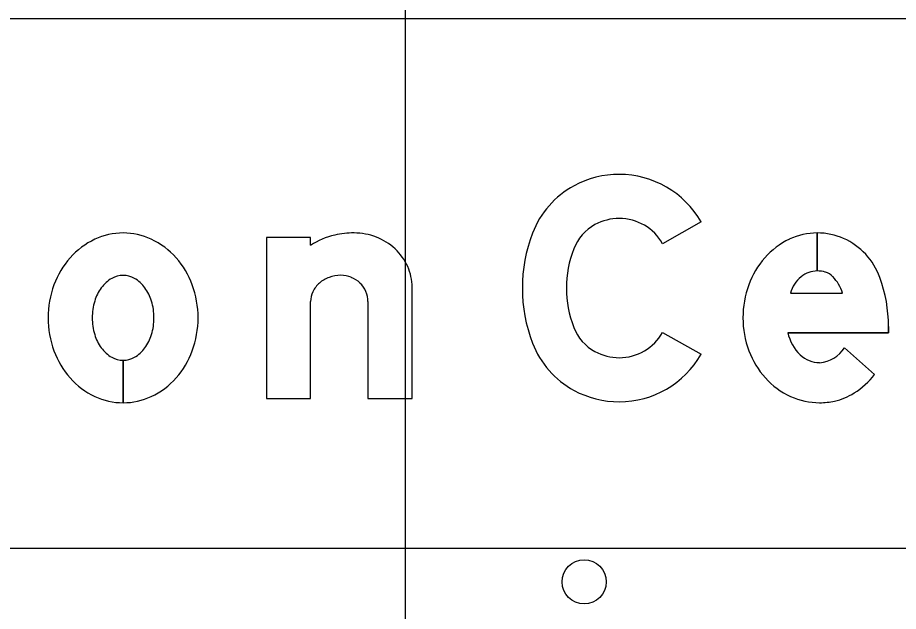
# Model space of a CAD drawing. Extents: x 2193008 to 2198143, y 1236112 to 1237864.
# Drawn here: x 2195973.243 to 2195976.567, y 1237192.867 to 1237195.109 of the extents above; entities that cross this region are included whole.
import ezdxf

# ---------------------------------------------------------------- set-up
doc = ezdxf.new("R2010")
doc.units = 0
for name, color, linetype in [('GSBWFILL', 7, 'Continuous'), ('GSCOLORFILL', 7, 'Continuous'), ('GSOUTLINE', 7, 'Continuous'), ('M-ROADS', 7, 'Continuous')]:
    doc.layers.add(name, color=color, linetype=linetype)

msp = doc.modelspace()

# ---------------------------------------------------------------- linework, layer by layer
at = {"layer": 'GSBWFILL'}
for p, q in [((2195976.2611, 1237194.296), (2195976.2611, 1237194.1524)), ((2195976.2612, 1237194.1524), (2195976.2612, 1237194.296)), ((2195976.1596, 1237194.069), (2195976.3568, 1237194.069)), ((2195974.5653, 1237194.0367), (2195974.5653, 1237193.6716)), ((2195976.3634, 1237193.8627), (2195976.4774, 1237193.7618)), ((2195973.6412, 1237193.8152), (2195973.6412, 1237193.655)), ((2195973.6413, 1237193.655), (2195973.6413, 1237193.8152))]:
    msp.add_line(p, q, dxfattribs=at)
for points in [[(2195975.8224, 1237194.3375), (2195975.6775, 1237194.2554)], [(2195974.3489, 1237194.2493), (2195974.3489, 1237194.2793), (2195974.1824, 1237194.2793), (2195974.1824, 1237193.6716), (2195974.3489, 1237193.6716), (2195974.3489, 1237194.0367)], [(2195974.5653, 1237193.6716), (2195974.7318, 1237193.6716), (2195974.7318, 1237194.0915)], [(2195976.53, 1237193.9429), (2195976.53, 1237193.9191), (2195976.1501, 1237193.9191)], [(2195975.6775, 1237193.9203), (2195975.8224, 1237193.8382)]]:
    msp.add_lwpolyline(points, dxfattribs=at)
msp.add_circle((2195975.3812, 1237192.9786), 0.0833, dxfattribs=at)
for centre, major_axis, start_param, end_param in [((2195975.514, 1237194.1575), (0, 0.3598), 0, 0.495249), ((2195975.514, 1237194.1627), (0, 0.3545), 5.228016, 6.283185), ((2195975.5052, 1237194.1737), (0, 0.3413), 0.495249, 1.205818), ((2195975.5052, 1237194.1737), (0, 0.1748), 0.495249, 1.205818), ((2195975.514, 1237194.1575), (0, 0.1933), 0, 0.495249), ((2195975.514, 1237194.1627), (0, 0.188), 5.228016, 6.283185), ((2195973.6412, 1237194.0451), (0, 0.2509), 0, 0.438571), ((2195973.6412, 1237194.0451), (0, 0.2509), 5.844614, 6.283185), ((2195974.5128, 1237193.963), (0, 0.333), 0, 0.219986), ((2195974.5128, 1237194.0616), (0, 0.2344), 5.914285, 6.283185), ((2195975.7298, 1237194.0879), (0, 0.5818), 1.205818, 1.935775), ((2195976.2611, 1237194.0494), (0, 0.2466), 0, 0.44196), ((2195976.2611, 1237194.0494), (0, 0.2466), 5.868518, 6.283016), ((2195973.6571, 1237194.0114), (0, 0.2881), 0.438571, 0.847388), ((2195973.6254, 1237194.0114), (0, 0.2881), 5.435798, 5.844614), ((2195974.5099, 1237193.9964), (0, 0.2998), 0.235088, 0.567132), ((2195974.5184, 1237194.0762), (0, 0.2187), 5.532258, 5.914285), ((2195976.2781, 1237194.0136), (0, 0.2862), 0.44196, 0.851746), ((2195976.2549, 1237194.0396), (0, 0.2581), 5.061282, 5.861635), ((2195974.5271, 1237194.0855), (0, 0.206), 5.130076, 5.532258), ((2195975.7298, 1237194.0879), (0, 0.4153), 1.205818, 1.935775), ((2195973.6817, 1237193.9896), (0, 0.321), 0.847388, 1.220117), ((2195973.6008, 1237193.9896), (0, 0.321), 5.063069, 5.435798), ((2195976.3045, 1237193.9905), (0, 0.3213), 0.851746, 1.222943), ((2195974.5407, 1237194.0915), (0, 0.1912), 4.712389, 5.130076), ((2195973.6616, 1237194.0141), (0, 0.1271), 0.517724, 0.942), ((2195973.6412, 1237194.0498), (0, 0.086), 0, 0.517724), ((2195973.6412, 1237194.0498), (0, 0.086), 5.765461, 6.283185), ((2195973.6209, 1237194.0141), (0, 0.1271), 5.341185, 5.765461), ((2195974.4575, 1237194.0205), (0, 0.1146), 0.345704, 0.715718), ((2195974.4631, 1237194.005), (0, 0.1311), 0, 0.345704), ((2195974.4631, 1237194.0309), (0, 0.1052), 5.900624, 6.283185), ((2195974.4642, 1237194.0337), (0, 0.1021), 5.51227, 5.900624), ((2195976.2847, 1237194.0309), (0, 0.1308), 0.703138, 1.275447), ((2195976.2611, 1237194.0559), (0, 0.0965), 0, 0.684319), ((2195976.2611, 1237194.0405), (0, 0.1119), 6.008019, 6.282813), ((2195976.2746, 1237194.0881), (0, 0.0624), 5.468651, 6.008019), ((2195976.2001, 1237194.0179), (0, 0.1648), 5.027692, 5.468651), ((2195975.9889, 1237193.9429), (0, 0.5411), 4.712389, 5.061282), ((2195973.7204, 1237193.9755), (0, 0.3622), 1.220117, 1.570796), ((2195973.5621, 1237193.9755), (0, 0.3622), 4.712389, 5.063069), ((2195974.4489, 1237194.0304), (0, 0.1015), 0.715718, 1.126231), ((2195974.466, 1237194.0356), (0, 0.0995), 5.115435, 5.51227), ((2195976.3459, 1237193.9755), (0, 0.3653), 1.222943, 1.570796), ((2195973.6937, 1237193.9907), (0, 0.1667), 0.942, 1.278197), ((2195973.5888, 1237193.9907), (0, 0.1667), 5.004989, 5.341185), ((2195974.4356, 1237194.0367), (0, 0.0867), 1.126231, 1.570796), ((2195974.4688, 1237194.0367), (0, 0.0965), 4.712389, 5.115435), ((2195973.7443, 1237193.9755), (0, 0.2196), 1.278197, 1.570796), ((2195973.5382, 1237193.9755), (0, 0.2196), 4.712389, 5.004989), ((2195973.7204, 1237193.9755), (0, 0.3622), 1.570796, 1.921476), ((2195973.7443, 1237193.9755), (0, 0.2196), 1.570796, 1.863396), ((2195973.5382, 1237193.9755), (0, 0.2196), 4.419789, 4.712389), ((2195973.5621, 1237193.9755), (0, 0.3622), 4.361709, 4.712389), ((2195976.335, 1237193.9755), (0, 0.3544), 1.570796, 1.928626), ((2195975.5052, 1237194.002), (0, 0.1748), 1.935775, 2.646344), ((2195973.6937, 1237193.9602), (0, 0.1667), 1.863396, 2.199593), ((2195973.5888, 1237193.9602), (0, 0.1667), 4.083593, 4.419789), ((2195975.514, 1237194.013), (0, 0.188), 3.141593, 4.196762), ((2195976.31, 1237193.9544), (0, 0.1638), 1.788032, 2.378697), ((2195973.6616, 1237193.9369), (0, 0.1271), 2.199593, 2.623869), ((2195973.6209, 1237193.9369), (0, 0.1271), 3.659317, 4.083593), ((2195975.5052, 1237194.002), (0, 0.3413), 1.935775, 2.646344), ((2195976.2618, 1237193.9255), (0, 0.1195), 3.209537, 4.158837), ((2195973.6817, 1237193.9613), (0, 0.321), 1.921476, 2.294205), ((2195973.6412, 1237193.9012), (0, 0.086), 2.623869, 3.141593), ((2195973.6412, 1237193.9012), (0, 0.086), 3.142077, 3.659317), ((2195973.6008, 1237193.9613), (0, 0.321), 3.98898, 4.361709), ((2195975.514, 1237194.0183), (0, 0.1933), 2.646344, 3.141593), ((2195975.514, 1237194.013), (0, 0.3545), 3.141593, 4.196762), ((2195976.3032, 1237193.9636), (0, 0.3205), 1.928626, 2.305123), ((2195976.2714, 1237193.9147), (0, 0.1083), 2.383204, 3.128268), ((2195976.2334, 1237193.953), (0, 0.31), 3.710413, 4.047817), ((2195973.6571, 1237193.9396), (0, 0.2881), 2.294205, 2.703022), ((2195973.6254, 1237193.9396), (0, 0.2881), 3.580164, 3.98898), ((2195976.2829, 1237193.9453), (0, 0.2932), 2.305123, 2.711411), ((2195975.514, 1237194.0183), (0, 0.3598), 2.646344, 3.141593), ((2195976.277, 1237193.8847), (0, 0.2289), 3.35931, 3.710413), ((2195973.6412, 1237193.9058), (0, 0.2509), 2.703022, 3.141593), ((2195973.6412, 1237193.9058), (0, 0.2509), 3.141759, 3.580164), ((2195976.2699, 1237193.9169), (0, 0.2619), 2.711411, 3.141593), ((2195976.2699, 1237193.9169), (0, 0.2619), 3.141593, 3.35931)]:
    msp.add_ellipse(centre, major_axis=major_axis, ratio=0.999998, start_param=start_param, end_param=end_param, dxfattribs=at)
at = {"layer": 'GSCOLORFILL'}
for p, q in [((2195976.2611, 1237194.296), (2195976.2611, 1237194.1524)), ((2195976.2612, 1237194.1524), (2195976.2612, 1237194.296)), ((2195976.1596, 1237194.069), (2195976.3568, 1237194.069)), ((2195974.5653, 1237194.0367), (2195974.5653, 1237193.6716)), ((2195976.3634, 1237193.8627), (2195976.4774, 1237193.7618)), ((2195973.6412, 1237193.8152), (2195973.6412, 1237193.655)), ((2195973.6413, 1237193.655), (2195973.6413, 1237193.8152))]:
    msp.add_line(p, q, dxfattribs=at)
for points in [[(2195975.8224, 1237194.3375), (2195975.6775, 1237194.2554)], [(2195974.3489, 1237194.2493), (2195974.3489, 1237194.2793), (2195974.1824, 1237194.2793), (2195974.1824, 1237193.6716), (2195974.3489, 1237193.6716), (2195974.3489, 1237194.0367)], [(2195974.5653, 1237193.6716), (2195974.7318, 1237193.6716), (2195974.7318, 1237194.0915)], [(2195976.53, 1237193.9429), (2195976.53, 1237193.9191), (2195976.1501, 1237193.9191)], [(2195975.6775, 1237193.9203), (2195975.8224, 1237193.8382)]]:
    msp.add_lwpolyline(points, dxfattribs=at)
msp.add_circle((2195975.3812, 1237192.9786), 0.0833, dxfattribs=at)
for centre, major_axis, start_param, end_param in [((2195975.514, 1237194.1575), (0, 0.3598), 0, 0.495249), ((2195975.514, 1237194.1627), (0, 0.3545), 5.228016, 6.283185), ((2195975.5052, 1237194.1737), (0, 0.3413), 0.495249, 1.205818), ((2195975.5052, 1237194.1737), (0, 0.1748), 0.495249, 1.205818), ((2195975.514, 1237194.1575), (0, 0.1933), 0, 0.495249), ((2195975.514, 1237194.1627), (0, 0.188), 5.228016, 6.283185), ((2195973.6412, 1237194.0451), (0, 0.2509), 0, 0.438571), ((2195973.6412, 1237194.0451), (0, 0.2509), 5.844614, 6.283185), ((2195974.5128, 1237193.963), (0, 0.333), 0, 0.219986), ((2195974.5128, 1237194.0616), (0, 0.2344), 5.914285, 6.283185), ((2195975.7298, 1237194.0879), (0, 0.5818), 1.205818, 1.935775), ((2195976.2611, 1237194.0494), (0, 0.2466), 0, 0.44196), ((2195976.2611, 1237194.0494), (0, 0.2466), 5.868518, 6.283016), ((2195973.6571, 1237194.0114), (0, 0.2881), 0.438571, 0.847388), ((2195973.6254, 1237194.0114), (0, 0.2881), 5.435798, 5.844614), ((2195974.5099, 1237193.9964), (0, 0.2998), 0.235088, 0.567132), ((2195974.5184, 1237194.0762), (0, 0.2187), 5.532258, 5.914285), ((2195976.2781, 1237194.0136), (0, 0.2862), 0.44196, 0.851746), ((2195976.2549, 1237194.0396), (0, 0.2581), 5.061282, 5.861635), ((2195974.5271, 1237194.0855), (0, 0.206), 5.130076, 5.532258), ((2195975.7298, 1237194.0879), (0, 0.4153), 1.205818, 1.935775), ((2195973.6817, 1237193.9896), (0, 0.321), 0.847388, 1.220117), ((2195973.6008, 1237193.9896), (0, 0.321), 5.063069, 5.435798), ((2195976.3045, 1237193.9905), (0, 0.3213), 0.851746, 1.222943), ((2195974.5407, 1237194.0915), (0, 0.1912), 4.712389, 5.130076), ((2195973.6616, 1237194.0141), (0, 0.1271), 0.517724, 0.942), ((2195973.6412, 1237194.0498), (0, 0.086), 0, 0.517724), ((2195973.6412, 1237194.0498), (0, 0.086), 5.765461, 6.283185), ((2195973.6209, 1237194.0141), (0, 0.1271), 5.341185, 5.765461), ((2195974.4575, 1237194.0205), (0, 0.1146), 0.345704, 0.715718), ((2195974.4631, 1237194.005), (0, 0.1311), 0, 0.345704), ((2195974.4631, 1237194.0309), (0, 0.1052), 5.900624, 6.283185), ((2195974.4642, 1237194.0337), (0, 0.1021), 5.51227, 5.900624), ((2195976.2847, 1237194.0309), (0, 0.1308), 0.703138, 1.275447), ((2195976.2611, 1237194.0559), (0, 0.0965), 0, 0.684319), ((2195976.2611, 1237194.0405), (0, 0.1119), 6.008019, 6.282813), ((2195976.2746, 1237194.0881), (0, 0.0624), 5.468651, 6.008019), ((2195976.2001, 1237194.0179), (0, 0.1648), 5.027692, 5.468651), ((2195975.9889, 1237193.9429), (0, 0.5411), 4.712389, 5.061282), ((2195973.7204, 1237193.9755), (0, 0.3622), 1.220117, 1.570796), ((2195973.5621, 1237193.9755), (0, 0.3622), 4.712389, 5.063069), ((2195974.4489, 1237194.0304), (0, 0.1015), 0.715718, 1.126231), ((2195974.466, 1237194.0356), (0, 0.0995), 5.115435, 5.51227), ((2195976.3459, 1237193.9755), (0, 0.3653), 1.222943, 1.570796), ((2195973.6937, 1237193.9907), (0, 0.1667), 0.942, 1.278197), ((2195973.5888, 1237193.9907), (0, 0.1667), 5.004989, 5.341185), ((2195974.4356, 1237194.0367), (0, 0.0867), 1.126231, 1.570796), ((2195974.4688, 1237194.0367), (0, 0.0965), 4.712389, 5.115435), ((2195973.7443, 1237193.9755), (0, 0.2196), 1.278197, 1.570796), ((2195973.5382, 1237193.9755), (0, 0.2196), 4.712389, 5.004989), ((2195973.7204, 1237193.9755), (0, 0.3622), 1.570796, 1.921476), ((2195973.7443, 1237193.9755), (0, 0.2196), 1.570796, 1.863396), ((2195973.5382, 1237193.9755), (0, 0.2196), 4.419789, 4.712389), ((2195973.5621, 1237193.9755), (0, 0.3622), 4.361709, 4.712389), ((2195976.335, 1237193.9755), (0, 0.3544), 1.570796, 1.928626), ((2195975.5052, 1237194.002), (0, 0.1748), 1.935775, 2.646344), ((2195973.6937, 1237193.9602), (0, 0.1667), 1.863396, 2.199593), ((2195973.5888, 1237193.9602), (0, 0.1667), 4.083593, 4.419789), ((2195975.514, 1237194.013), (0, 0.188), 3.141593, 4.196762), ((2195976.31, 1237193.9544), (0, 0.1638), 1.788032, 2.378697), ((2195973.6616, 1237193.9369), (0, 0.1271), 2.199593, 2.623869), ((2195973.6209, 1237193.9369), (0, 0.1271), 3.659317, 4.083593), ((2195975.5052, 1237194.002), (0, 0.3413), 1.935775, 2.646344), ((2195976.2618, 1237193.9255), (0, 0.1195), 3.209537, 4.158837), ((2195973.6817, 1237193.9613), (0, 0.321), 1.921476, 2.294205), ((2195973.6412, 1237193.9012), (0, 0.086), 2.623869, 3.141593), ((2195973.6412, 1237193.9012), (0, 0.086), 3.142077, 3.659317), ((2195973.6008, 1237193.9613), (0, 0.321), 3.98898, 4.361709), ((2195975.514, 1237194.0183), (0, 0.1933), 2.646344, 3.141593), ((2195975.514, 1237194.013), (0, 0.3545), 3.141593, 4.196762), ((2195976.3032, 1237193.9636), (0, 0.3205), 1.928626, 2.305123), ((2195976.2714, 1237193.9147), (0, 0.1083), 2.383204, 3.128268), ((2195976.2334, 1237193.953), (0, 0.31), 3.710413, 4.047817), ((2195973.6571, 1237193.9396), (0, 0.2881), 2.294205, 2.703022), ((2195973.6254, 1237193.9396), (0, 0.2881), 3.580164, 3.98898), ((2195976.2829, 1237193.9453), (0, 0.2932), 2.305123, 2.711411), ((2195975.514, 1237194.0183), (0, 0.3598), 2.646344, 3.141593), ((2195976.277, 1237193.8847), (0, 0.2289), 3.35931, 3.710413), ((2195973.6412, 1237193.9058), (0, 0.2509), 2.703022, 3.141593), ((2195973.6412, 1237193.9058), (0, 0.2509), 3.141759, 3.580164), ((2195976.2699, 1237193.9169), (0, 0.2619), 2.711411, 3.141593), ((2195976.2699, 1237193.9169), (0, 0.2619), 3.141593, 3.35931)]:
    msp.add_ellipse(centre, major_axis=major_axis, ratio=0.999998, start_param=start_param, end_param=end_param, dxfattribs=at)
at = {"layer": 'GSOUTLINE'}
for p, q in [((2195976.1596, 1237194.069), (2195976.3568, 1237194.069)), ((2195974.5653, 1237194.0367), (2195974.5653, 1237193.6716)), ((2195976.4774, 1237193.7618), (2195976.3634, 1237193.8627))]:
    msp.add_line(p, q, dxfattribs=at)
for points in [[(2195975.8224, 1237194.3375), (2195975.6775, 1237194.2554)], [(2195974.3489, 1237194.2493), (2195974.3489, 1237194.2793), (2195974.1824, 1237194.2793), (2195974.1824, 1237193.6716), (2195974.3489, 1237193.6716), (2195974.3489, 1237194.0367)], [(2195974.5653, 1237193.6716), (2195974.7318, 1237193.6716), (2195974.7318, 1237194.0915)], [(2195976.1501, 1237193.9191), (2195976.53, 1237193.9191), (2195976.53, 1237193.9429)], [(2195975.6775, 1237193.9203), (2195975.8224, 1237193.8382)]]:
    msp.add_lwpolyline(points, dxfattribs=at)
msp.add_circle((2195975.3812, 1237192.9786), 0.0833, dxfattribs=at)
for centre, major_axis, start_param, end_param in [((2195975.514, 1237194.1575), (0, 0.3598), 0, 0.495249), ((2195975.514, 1237194.1627), (0, 0.3545), 5.228016, 6.283185), ((2195975.5052, 1237194.1737), (0, 0.3413), 0.495249, 1.205818), ((2195975.5052, 1237194.1737), (0, 0.1748), 0.495249, 1.205818), ((2195975.514, 1237194.1575), (0, 0.1933), 0, 0.495249), ((2195975.514, 1237194.1627), (0, 0.188), 5.228016, 6.283185), ((2195973.6412, 1237194.0451), (0, 0.2509), 0, 0.438571), ((2195973.6412, 1237194.0451), (0, 0.2509), 5.844614, 6.283185), ((2195974.5128, 1237193.963), (0, 0.333), 0, 0.219986), ((2195974.5128, 1237194.0616), (0, 0.2344), 5.914285, 6.283185), ((2195975.7298, 1237194.0879), (0, 0.5818), 1.205818, 1.935775), ((2195976.2611, 1237194.0494), (0, 0.2466), 0, 0.44196), ((2195976.2611, 1237194.0494), (0, 0.2466), 5.868518, 6.283185), ((2195973.6571, 1237194.0114), (0, 0.2881), 0.438571, 0.847388), ((2195973.6254, 1237194.0114), (0, 0.2881), 5.435798, 5.844614), ((2195974.5099, 1237193.9964), (0, 0.2998), 0.235088, 0.567132), ((2195974.5184, 1237194.0762), (0, 0.2187), 5.532258, 5.914285), ((2195976.2781, 1237194.0136), (0, 0.2862), 0.44196, 0.851746), ((2195976.2549, 1237194.0396), (0, 0.2581), 5.061282, 5.861635), ((2195974.5271, 1237194.0855), (0, 0.206), 5.130076, 5.532258), ((2195975.7298, 1237194.0879), (0, 0.4153), 1.205818, 1.935775), ((2195973.6817, 1237193.9896), (0, 0.321), 0.847388, 1.220117), ((2195973.6008, 1237193.9896), (0, 0.321), 5.063069, 5.435798), ((2195976.3045, 1237193.9905), (0, 0.3213), 0.851746, 1.222943), ((2195974.5407, 1237194.0915), (0, 0.1912), 4.712389, 5.130076), ((2195973.6616, 1237194.0141), (0, 0.1271), 0.517724, 0.942), ((2195973.6412, 1237194.0498), (0, 0.086), 0, 0.517724), ((2195973.6412, 1237194.0498), (0, 0.086), 5.765461, 6.283185), ((2195973.6209, 1237194.0141), (0, 0.1271), 5.341185, 5.765461), ((2195974.4575, 1237194.0205), (0, 0.1146), 0.345704, 0.715718), ((2195974.4631, 1237194.005), (0, 0.1311), 0, 0.345704), ((2195974.4631, 1237194.0309), (0, 0.1052), 5.900624, 6.283185), ((2195974.4642, 1237194.0337), (0, 0.1021), 5.51227, 5.900624), ((2195976.2847, 1237194.0309), (0, 0.1308), 0.703138, 1.275447), ((2195976.2611, 1237194.0559), (0, 0.0965), 0, 0.684319), ((2195976.2611, 1237194.0405), (0, 0.1119), 6.008019, 6.283185), ((2195976.2746, 1237194.0881), (0, 0.0624), 5.468651, 6.008019), ((2195976.2001, 1237194.0179), (0, 0.1648), 5.027692, 5.468651), ((2195975.9889, 1237193.9429), (0, 0.5411), 4.712389, 5.061282), ((2195973.7204, 1237193.9755), (0, 0.3622), 1.220117, 1.570796), ((2195973.5621, 1237193.9755), (0, 0.3622), 4.712389, 5.063069), ((2195974.4489, 1237194.0304), (0, 0.1015), 0.715718, 1.126231), ((2195974.466, 1237194.0356), (0, 0.0995), 5.115435, 5.51227), ((2195976.3459, 1237193.9755), (0, 0.3653), 1.222943, 1.570796), ((2195973.6937, 1237193.9907), (0, 0.1667), 0.942, 1.278197), ((2195973.5888, 1237193.9907), (0, 0.1667), 5.004989, 5.341185), ((2195974.4356, 1237194.0367), (0, 0.0867), 1.126231, 1.570796), ((2195974.4688, 1237194.0367), (0, 0.0965), 4.712389, 5.115435), ((2195973.7443, 1237193.9755), (0, 0.2196), 1.278197, 1.570796), ((2195973.5382, 1237193.9755), (0, 0.2196), 4.712389, 5.004989), ((2195973.7204, 1237193.9755), (0, 0.3622), 1.570796, 1.921476), ((2195973.7443, 1237193.9755), (0, 0.2196), 1.570796, 1.863396), ((2195973.5382, 1237193.9755), (0, 0.2196), 4.419789, 4.712389), ((2195973.5621, 1237193.9755), (0, 0.3622), 4.361709, 4.712389), ((2195976.335, 1237193.9755), (0, 0.3544), 1.570796, 1.928626), ((2195975.5052, 1237194.002), (0, 0.1748), 1.935775, 2.646344), ((2195973.6937, 1237193.9602), (0, 0.1667), 1.863396, 2.199593), ((2195973.5888, 1237193.9602), (0, 0.1667), 4.083593, 4.419789), ((2195975.514, 1237194.013), (0, 0.188), 3.141593, 4.196762), ((2195976.31, 1237193.9544), (0, 0.1638), 1.788032, 2.378697), ((2195973.6616, 1237193.9369), (0, 0.1271), 2.199593, 2.623869), ((2195973.6209, 1237193.9369), (0, 0.1271), 3.659317, 4.083593), ((2195975.5052, 1237194.002), (0, 0.3413), 1.935775, 2.646344), ((2195976.2618, 1237193.9255), (0, 0.1195), 3.209537, 4.158837), ((2195973.6817, 1237193.9613), (0, 0.321), 1.921476, 2.294205), ((2195973.6412, 1237193.9012), (0, 0.086), 2.623869, 3.141593), ((2195973.6412, 1237193.9012), (0, 0.086), 3.141593, 3.659317), ((2195973.6008, 1237193.9613), (0, 0.321), 3.98898, 4.361709), ((2195975.514, 1237194.0183), (0, 0.1933), 2.646344, 3.141593), ((2195975.514, 1237194.013), (0, 0.3545), 3.141593, 4.196762), ((2195976.3032, 1237193.9636), (0, 0.3205), 1.928626, 2.305123), ((2195976.2714, 1237193.9147), (0, 0.1083), 2.383204, 3.128268), ((2195976.2334, 1237193.953), (0, 0.31), 3.710413, 4.047817), ((2195973.6571, 1237193.9396), (0, 0.2881), 2.294205, 2.703022), ((2195973.6254, 1237193.9396), (0, 0.2881), 3.580164, 3.98898), ((2195976.2829, 1237193.9453), (0, 0.2932), 2.305123, 2.711411), ((2195975.514, 1237194.0183), (0, 0.3598), 2.646344, 3.141593), ((2195976.277, 1237193.8847), (0, 0.2289), 3.35931, 3.710413), ((2195973.6412, 1237193.9058), (0, 0.2509), 2.703022, 3.141593), ((2195973.6412, 1237193.9058), (0, 0.2509), 3.141593, 3.580164), ((2195976.2699, 1237193.9169), (0, 0.2619), 2.711411, 3.141593), ((2195976.2699, 1237193.9169), (0, 0.2619), 3.141593, 3.35931)]:
    msp.add_ellipse(centre, major_axis=major_axis, ratio=0.999998, start_param=start_param, end_param=end_param, dxfattribs=at)
at = {"layer": 'M-ROADS'}
for p, q in [((2195974.7065, 1237163.1062), (2195974.7065, 1237223.1062)), ((2195924.7065, 1237195.1062), (2196054.7065, 1237195.1062)), ((2195924.7065, 1237193.1062), (2196054.7065, 1237193.1062))]:
    msp.add_line(p, q, dxfattribs=at)

doc.saveas('drawing.dxf')
